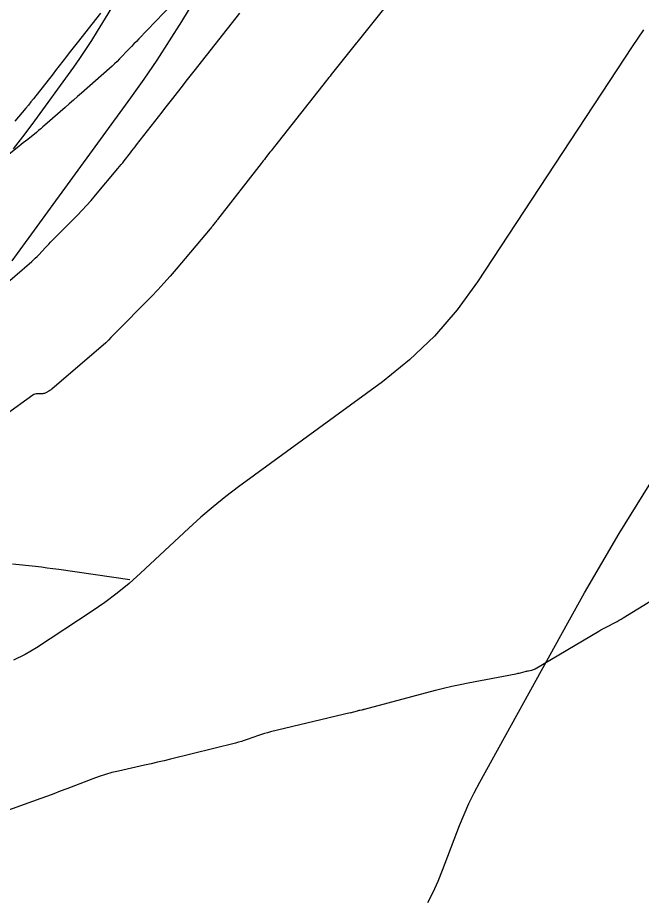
# Model space of a CAD drawing. Extents: x 1005228 to 1008882, y 1883389 to 1885754.
# Drawn here: x 1008119.34 to 1008153.43, y 1884530.66 to 1884578.88 of the extents above; entities that cross this region are included whole.
import ezdxf

# ---------------------------------------------------------------- set-up
doc = ezdxf.new("R2010")
doc.units = 0
for name, color, linetype in [('ATDIMS', 7, 'Continuous'), ('C-ANNO-NOTE', 7, 'Continuous'), ('TSOBSTACLE', 7, 'Continuous')]:
    doc.layers.add(name, color=color, linetype=linetype)

msp = doc.modelspace()

# ---------------------------------------------------------------- linework, layer by layer
at = {"layer": 'ATDIMS'}
for points in [[(1008127.787, 1884579.617), (1008125.959, 1884577.718), (1008125.827, 1884577.581), (1008125.695, 1884577.444), (1008125.564, 1884577.308), (1008125.432, 1884577.171), (1008124.905, 1884576.624), (1008124.772, 1884576.488), (1008124.637, 1884576.356), (1008124.498, 1884576.226), (1008124.357, 1884576.1), (1008122.829, 1884574.758), (1008122.607, 1884574.563), (1008122.384, 1884574.367), (1008122.161, 1884574.172), (1008121.939, 1884573.976), (1008120.833, 1884573.005), (1008120.718, 1884572.904), (1008120.601, 1884572.805), (1008120.483, 1884572.707), (1008120.364, 1884572.61), (1008119.887, 1884572.226), (1008119.768, 1884572.13), (1008119.648, 1884572.034), (1008119.529, 1884571.938), (1008119.41, 1884571.842), (1008118.604, 1884571.193)], [(1008118.239, 1884563.949), (1008120.106, 1884565.553), (1008120.206, 1884565.641), (1008120.304, 1884565.732), (1008120.398, 1884565.826), (1008120.491, 1884565.922), (1008120.855, 1884566.313), (1008120.946, 1884566.41), (1008121.038, 1884566.507), (1008121.131, 1884566.603), (1008121.225, 1884566.698), (1008122.603, 1884568.094), (1008122.856, 1884568.356), (1008123.105, 1884568.623), (1008123.348, 1884568.895), (1008123.585, 1884569.172), (1008124.82, 1884570.636), (1008124.908, 1884570.741), (1008124.995, 1884570.847), (1008125.08, 1884570.953), (1008125.165, 1884571.06), (1008125.504, 1884571.49), (1008125.588, 1884571.597), (1008125.673, 1884571.705), (1008125.757, 1884571.812), (1008125.841, 1884571.92), (1008127.246, 1884573.722), (1008127.391, 1884573.908), (1008127.536, 1884574.094), (1008127.681, 1884574.281), (1008127.826, 1884574.467), (1008128.405, 1884575.212), (1008128.55, 1884575.398), (1008128.695, 1884575.584), (1008128.841, 1884575.77), (1008128.987, 1884575.955), (1008131.485, 1884579.12)]]:
    msp.add_lwpolyline(points, dxfattribs=at)
at = {"layer": 'C-ANNO-NOTE'}
for points in [[(1008119.046, 1884565.594), (1008125.529, 1884574.501), (1008126.256, 1884575.522), (1008126.962, 1884576.557), (1008127.646, 1884577.607), (1008128.308, 1884578.672), (1008131.18, 1884583.395)], [(1008124.913, 1884580.146), (1008123.688, 1884578.132), (1008123.377, 1884577.632), (1008123.056, 1884577.139), (1008122.724, 1884576.652), (1008122.383, 1884576.172), (1008120.108, 1884573.048), (1008119.606, 1884572.374), (1008119.088, 1884571.714)], [(1008153.546, 1884578.212), (1008153.231, 1884577.754), (1008152.922, 1884577.292), (1008144.471, 1884564.451), (1008143.356, 1884562.908), (1008142.118, 1884561.484), (1008140.756, 1884560.176), (1008139.271, 1884558.987), (1008131.416, 1884553.243), (1008130.711, 1884552.711), (1008130.023, 1884552.159), (1008129.352, 1884551.586), (1008128.697, 1884550.994), (1008126.058, 1884548.533), (1008125.427, 1884547.97), (1008124.775, 1884547.434), (1008124.1, 1884546.926), (1008123.404, 1884546.446), (1008120.36, 1884544.442), (1008119.746, 1884544.08), (1008119.105, 1884543.785)], [(1008141.752, 1884530.531), (1008142.048, 1884531.11), (1008142.318, 1884531.702), (1008142.564, 1884532.305), (1008143.495, 1884534.743), (1008143.738, 1884535.348), (1008144.002, 1884535.943), (1008144.287, 1884536.529), (1008144.592, 1884537.105), (1008149.403, 1884545.816), (1008150.32, 1884547.452), (1008151.258, 1884549.076), (1008152.216, 1884550.687), (1008153.196, 1884552.286), (1008158.592, 1884560.973)]]:
    msp.add_lwpolyline(points, dxfattribs=at)
at = {"layer": 'TSOBSTACLE'}
for points in [[(1008139.333, 1884579.335), (1008136.481, 1884575.771), (1008136.415, 1884575.688), (1008136.348, 1884575.604), (1008136.281, 1884575.52), (1008136.215, 1884575.436), (1008133.369, 1884571.83), (1008133.308, 1884571.753), (1008133.247, 1884571.676), (1008133.187, 1884571.599), (1008133.126, 1884571.521), (1008132.885, 1884571.211), (1008132.825, 1884571.133), (1008132.765, 1884571.056), (1008132.704, 1884570.978), (1008132.644, 1884570.901), (1008130.268, 1884567.854), (1008130.234, 1884567.811), (1008130.2, 1884567.768), (1008130.167, 1884567.724), (1008130.133, 1884567.681), (1008129.996, 1884567.508), (1008129.962, 1884567.465), (1008129.928, 1884567.422), (1008129.893, 1884567.38), (1008129.857, 1884567.338), (1008127.995, 1884565.128), (1008127.669, 1884564.749), (1008127.336, 1884564.377), (1008126.996, 1884564.011), (1008126.648, 1884563.652), (1008124.573, 1884561.549), (1008124.538, 1884561.513), (1008124.503, 1884561.478), (1008124.469, 1884561.441), (1008124.434, 1884561.405), (1008124.298, 1884561.259), (1008124.263, 1884561.223), (1008124.228, 1884561.187), (1008124.191, 1884561.153), (1008124.154, 1884561.12), (1008121.204, 1884558.586), (1008121.168, 1884558.556), (1008121.129, 1884558.528), (1008121.09, 1884558.501), (1008121.05, 1884558.476), (1008120.885, 1884558.38), (1008120.843, 1884558.359), (1008120.799, 1884558.344), (1008120.754, 1884558.335), (1008120.707, 1884558.332), (1008120.409, 1884558.334), (1008120.345, 1884558.329), (1008120.284, 1884558.315), (1008120.226, 1884558.291), (1008120.171, 1884558.258), (1008117.133, 1884556.061)], [(1008123.858, 1884579.127), (1008122.598, 1884577.506), (1008122.453, 1884577.319), (1008122.308, 1884577.133), (1008122.162, 1884576.946), (1008122.017, 1884576.76), (1008121.414, 1884575.986), (1008121.279, 1884575.814), (1008121.145, 1884575.642), (1008121.01, 1884575.47), (1008120.875, 1884575.298), (1008120.334, 1884574.612), (1008120.199, 1884574.441), (1008120.061, 1884574.271), (1008119.923, 1884574.102), (1008119.783, 1884573.935), (1008119.176, 1884573.215)], [(1008125.469, 1884548.16), (1008121.586, 1884548.724), (1008121.27, 1884548.769), (1008120.955, 1884548.81), (1008120.639, 1884548.85), (1008120.323, 1884548.886), (1008119.057, 1884549.026)], [(1008137.511, 1884540.907), (1008137.911, 1884541.017), (1008137.943, 1884541.025), (1008137.975, 1884541.033), (1008138.007, 1884541.04), (1008138.039, 1884541.046), (1008138.168, 1884541.071), (1008138.2, 1884541.078), (1008138.232, 1884541.085), (1008138.264, 1884541.092), (1008138.296, 1884541.1), (1008142.17, 1884542.135), (1008142.617, 1884542.249), (1008143.066, 1884542.356), (1008143.517, 1884542.454), (1008143.97, 1884542.544), (1008146.571, 1884543.035), (1008146.632, 1884543.047), (1008146.692, 1884543.06), (1008146.753, 1884543.074), (1008146.813, 1884543.089), (1008147.084, 1884543.16), (1008147.129, 1884543.171), (1008147.174, 1884543.182), (1008147.22, 1884543.191), (1008147.265, 1884543.2), (1008147.449, 1884543.234), (1008147.494, 1884543.244), (1008147.537, 1884543.258), (1008147.58, 1884543.276), (1008147.62, 1884543.298), (1008151.105, 1884545.363), (1008151.214, 1884545.426), (1008151.323, 1884545.488), (1008151.433, 1884545.548), (1008151.544, 1884545.606), (1008151.991, 1884545.837), (1008152.102, 1884545.896), (1008152.212, 1884545.956), (1008152.321, 1884546.019), (1008152.428, 1884546.084), (1008155.071, 1884547.703)], [(1008137.507, 1884540.903), (1008133.149, 1884539.854), (1008132.987, 1884539.813), (1008132.827, 1884539.768), (1008132.669, 1884539.718), (1008132.511, 1884539.664), (1008131.885, 1884539.438), (1008131.727, 1884539.384), (1008131.569, 1884539.334), (1008131.409, 1884539.288), (1008131.248, 1884539.246), (1008127.699, 1884538.372), (1008127.344, 1884538.285), (1008126.988, 1884538.201), (1008126.632, 1884538.119), (1008126.275, 1884538.038), (1008124.846, 1884537.721), (1008124.491, 1884537.635), (1008124.14, 1884537.536), (1008123.793, 1884537.424), (1008123.449, 1884537.298), (1008122.023, 1884536.747), (1008121.671, 1884536.612), (1008121.318, 1884536.479), (1008120.964, 1884536.349), (1008120.61, 1884536.221), (1008117.455, 1884535.092)]]:
    msp.add_lwpolyline(points, dxfattribs=at)

doc.saveas('drawing.dxf')
